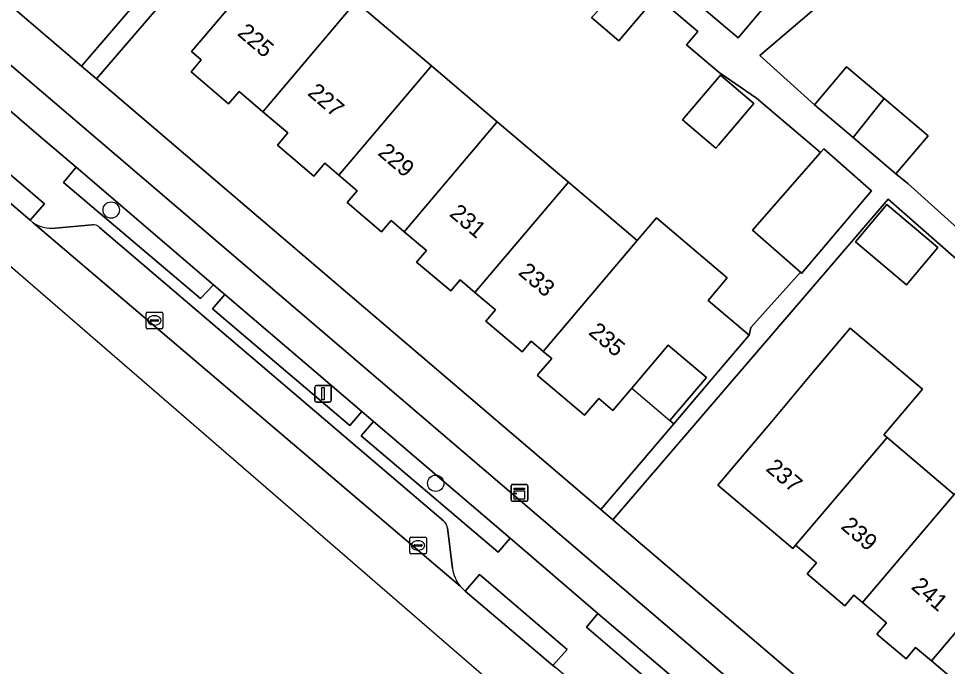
# Model space of a CAD drawing. Extents: x 162523 to 163266, y 381230 to 382050.
# Drawn here: x 162629.8 to 162685.4, y 381701.8 to 381740.5 of the extents above; entities that cross this region are included whole.
import ezdxf

# ---------------------------------------------------------------- set-up
doc = ezdxf.new("R2010")
doc.units = 0
for name, color, linetype in [('IMGEO_Berm_groen', 7, 'Continuous'), ('IMGEO_Berm_open', 7, 'Continuous'), ('IMGEO_Boom', 7, 'Continuous'), ('IMGEO_Erf', 7, 'Continuous'), ('IMGEO_Fietspad_gesloten', 7, 'Continuous'), ('IMGEO_Kast', 7, 'Continuous'), ('IMGEO_Kolk', 7, 'Continuous'), ('IMGEO_Lichtmast', 7, 'Continuous'), ('IMGEO_Pand', 7, 'Continuous'), ('IMGEO_Pand_nummerreeks', 7, 'Continuous'), ('IMGEO_Pand_overbouw', 7, 'Continuous'), ('IMGEO_Parkeervlak_open', 7, 'Continuous'), ('IMGEO_Rijbaan_lokaal_gesloten', 7, 'Continuous'), ('IMGEO_Voetpad_open', 7, 'Continuous')]:
    doc.layers.add(name, color=color, linetype=linetype)

msp = doc.modelspace()

# ---------------------------------------------------------------- linework, layer by layer
at = {"layer": 'IMGEO_Berm_groen'}
for points in [[(162633.246, 381731.641), (162632.493, 381730.734), (162640.705, 381723.783), (162641.467, 381724.614)], [(162642.154, 381724.027), (162641.407, 381723.174), (162649.628, 381716.181), (162650.36, 381717.013)], [(162651.057, 381716.417), (162650.32, 381715.56), (162658.523, 381708.592), (162659.232, 381709.429)], [(162664.488, 381704.937), (162663.8, 381704.114), (162672.739, 381696.454), (162673.447, 381697.303)]]:
    msp.add_lwpolyline(points, close=True, dxfattribs=at)
at = {"layer": 'IMGEO_Berm_open'}
for points in [[(162631.023, 381733.541), (162628.68, 381735.544), (162627.912, 381734.688), (162619.506, 381741.806)], [(162684.27, 381687.987), (162679.253, 381692.312), (162673.447, 381697.303), (162672.739, 381696.454), (162663.8, 381704.114), (162664.488, 381704.937), (162659.232, 381709.429), (162658.523, 381708.592), (162650.32, 381715.56), (162651.057, 381716.417), (162650.36, 381717.013), (162649.628, 381716.181), (162641.407, 381723.174), (162642.154, 381724.027), (162641.467, 381724.614), (162640.705, 381723.783), (162632.493, 381730.734), (162633.246, 381731.641), (162631.023, 381733.541)], [(162625.869, 381732.446), (162625.934, 381732.39), (162626.789, 381733.337), (162631.353, 381729.452), (162630.504, 381728.474), (162630.679, 381728.324)], [(162631.989, 381727.998), (162634.205, 381728.192)], [(162634.653, 381728.033), (162655.245, 381710.474)], [(162655.474, 381710.061), (162655.786, 381707.63)], [(162656.237, 381706.57), (162656.4, 381706.395), (162656.542, 381706.274), (162657.403, 381707.255), (162662.65, 381702.77), (162661.793, 381701.823), (162661.942, 381701.696)]]:
    msp.add_lwpolyline(points, dxfattribs=at)
for centre, radius, start, end in [((162631.793, 381730.007), 2.018, 236.4859, 275.5652), ((162634.298, 381727.744), 0.458, 39.1967, 101.7226), ((162654.768, 381709.94), 0.716, 9.7495, 48.2654), ((162657.804, 381707.863), 2.031, 186.577, 219.5198)]:
    msp.add_arc(centre, radius, start, end, dxfattribs=at)
at = {"layer": 'IMGEO_Boom'}
for centre in [(162635.348, 381729.084), (162654.778, 381712.721)]:
    msp.add_circle(centre, 0.489, dxfattribs=at)
at = {"layer": 'IMGEO_Erf'}
for points in [[(162650.434, 381755.492), (162634.463, 381736.935), (162664.663, 381711.149), (162669.042, 381716.277), (162668.798, 381716.484), (162670.984, 381719.063), (162668.704, 381720.996), (162666.518, 381718.418), (162665.386, 381717.083), (162664.536, 381717.804), (162663.681, 381716.796), (162660.867, 381719.181), (162660.94, 381719.267), (162661.721, 381720.189), (162661.214, 381720.619), (162660.491, 381721.232), (162659.946, 381720.59), (162657.781, 381722.425), (162658.359, 381723.107), (162657.124, 381724.154), (162656.241, 381724.903), (162655.678, 381724.239), (162653.637, 381725.969), (162654.221, 381726.658), (162652.893, 381727.784), (162652.106, 381728.451), (162651.539, 381727.782), (162649.477, 381729.53), (162650.077, 381730.238), (162648.973, 381731.174), (162648.138, 381731.882), (162647.482, 381731.11), (162645.302, 381732.959), (162645.928, 381733.698), (162644.433, 381734.966), (162643.002, 381736.179), (162642.379, 381735.444), (162640.133, 381737.349), (162640.745, 381738.071), (162640.156, 381738.57), (162643.39, 381742.384)], [(162619.163, 381750), (162633.579, 381737.69), (162637.705, 381742.522)], [(162684.402, 381747.053), (162674.188, 381738.328), (162677.46, 381735.382), (162679.38, 381737.65), (162681.618, 381735.752), (162684.255, 381733.517), (162682.334, 381731.25), (162683.048, 381730.665), (162691.024, 381723.483), (162690.494, 381722.894), (162693.179, 381720.477), (162692.208, 381719.374), (162690.968, 381720.462), (162691.224, 381720.754), (162688.556, 381723.091), (162688.153, 381723.444), (162688.541, 381723.874), (162681.858, 381729.731), (162665.388, 381710.53), (162693.781, 381686.286)], [(162650.001, 381741.54), (162654.516, 381737.713), (162658.466, 381734.365), (162662.728, 381730.752), (162666.842, 381727.265), (162667.992, 381728.623), (162672.235, 381725.026), (162671.085, 381723.668), (162673.542, 381721.585), (162673.634, 381722.046), (162676.613, 381725.354), (162673.735, 381727.876), (162677.807, 381732.522), (162673.986, 381735.776), (162671.746, 381737.309), (162669.785, 381738.979), (162670.473, 381739.764), (162668.002, 381741.885), (162665.745, 381739.222), (162664.108, 381740.61)], [(162687.526, 381698.281), (162685.323, 381700.148), (162685.917, 381700.848), (162684.452, 381702.091), (162683.511, 381702.888), (162682.934, 381702.207), (162681.183, 381703.691), (162681.757, 381704.368), (162680.326, 381705.581), (162679.804, 381706.024), (162679.269, 381705.393), (162677.022, 381707.298), (162677.577, 381707.954), (162676.325, 381709.015), (162676.15, 381708.81), (162671.662, 381712.615), (162674.895, 381716.429), (162677.294, 381719.288), (162679.598, 381722.017), (162683.924, 381718.367), (162681.612, 381715.628), (162681.799, 381715.47), (162685.823, 381712.058)]]:
    msp.add_lwpolyline(points, dxfattribs=at)
for points in [[(162671.832, 381737.164), (162673.832, 381735.469), (162671.702, 381732.957), (162671.553, 381732.782), (162669.554, 381734.477), (162669.778, 381734.741)], [(162684.837, 381726.834), (162682.958, 381724.606), (162679.904, 381727.182), (162681.784, 381729.41)]]:
    msp.add_lwpolyline(points, close=True, dxfattribs=at)
at = {"layer": 'IMGEO_Fietspad_gesloten'}
msp.add_lwpolyline([(162620.285, 381742.721), (162628.68, 381735.544), (162631.023, 381733.541), (162633.246, 381731.641), (162641.467, 381724.614), (162642.154, 381724.027), (162650.36, 381717.013), (162651.057, 381716.417), (162659.232, 381709.429), (162664.488, 381704.937), (162673.447, 381697.303), (162679.253, 381692.312), (162680.601, 381693.932), (162634.563, 381733.29), (162601.096, 381761.857)], dxfattribs=at)
at = {"layer": 'IMGEO_Kast'}
for p, q in [((162659.289, 381711.725), (162659.289, 381712.566)), ((162659.289, 381712.566), (162659.289, 381711.725)), ((162659.364, 381712.65), (162660.205, 381712.65)), ((162660.205, 381712.65), (162659.364, 381712.65)), ((162660.289, 381712.575), (162660.289, 381711.734)), ((162660.289, 381711.734), (162660.289, 381712.575)), ((162660.214, 381711.65), (162659.373, 381711.65)), ((162659.373, 381711.65), (162660.214, 381711.65))]:
    msp.add_line(p, q, dxfattribs=at)
for points in [[(162659.484, 381712.44), (162660.084, 381712.44), (162660.084, 381712.355), (162659.484, 381712.355), (162659.484, 381712.44)], [(162659.484, 381712.265), (162660.084, 381712.265), (162660.084, 381711.776), (162659.484, 381711.776), (162659.484, 381712.265)]]:
    msp.add_lwpolyline(points, dxfattribs=at)
msp.add_circle((162659.568, 381712.114), 0.0377, dxfattribs=at)
for centre, start, end in [((162659.367, 381712.572), 92.4484, 184.2845), ((162659.367, 381712.572), 92.4484, 184.2845), ((162660.211, 381712.572), 2.4484, 94.2845), ((162660.211, 381712.572), 2.4484, 94.2845), ((162659.367, 381711.728), 182.4484, 274.2845), ((162659.367, 381711.728), 182.4484, 274.2845), ((162660.211, 381711.728), 272.4484, 4.2845), ((162660.211, 381711.728), 272.4484, 4.2845)]:
    msp.add_arc(centre, 0.0779, start, end, dxfattribs=at)
at = {"layer": 'IMGEO_Kolk'}
for p, q in [((162637.437, 381722.045), (162637.437, 381722.897)), ((162637.512, 381722.971), (162638.364, 381722.971)), ((162638.438, 381722.897), (162638.438, 381722.045)), ((162637.696, 381722.465), (162637.696, 381722.477)), ((162638.134, 381722.428), (162637.736, 381722.428)), ((162637.739, 381722.514), (162638.137, 381722.514)), ((162637.925, 381722.751), (162637.95, 381722.751)), ((162638.18, 381722.477), (162638.18, 381722.465)), ((162638.364, 381721.971), (162637.512, 381721.971)), ((162637.948, 381722.191), (162637.923, 381722.191)), ((162653.294, 381709.504), (162654.146, 381709.504)), ((162653.219, 381708.578), (162653.219, 381709.43)), ((162653.478, 381708.998), (162653.478, 381709.01)), ((162653.916, 381708.961), (162653.518, 381708.961)), ((162653.521, 381709.047), (162653.919, 381709.047)), ((162653.707, 381709.284), (162653.732, 381709.284)), ((162653.962, 381709.01), (162653.962, 381708.998)), ((162654.22, 381709.43), (162654.22, 381708.578)), ((162654.146, 381708.504), (162653.294, 381708.504)), ((162653.73, 381708.724), (162653.705, 381708.724))]:
    msp.add_line(p, q, dxfattribs=at)
for points in [[(162637.437, 381722.045), (162637.437, 381722.897)], [(162637.512, 381722.971), (162638.364, 381722.971)], [(162638.438, 381722.897), (162638.438, 381722.045)], [(162638.364, 381721.971), (162637.512, 381721.971)], [(162653.294, 381709.504), (162654.146, 381709.504)], [(162653.219, 381708.578), (162653.219, 381709.43)], [(162654.22, 381709.43), (162654.22, 381708.578)], [(162654.146, 381708.504), (162653.294, 381708.504)]]:
    msp.add_lwpolyline(points, dxfattribs=at)
for centre, radius, start, end in [((162637.514, 381722.895), 0.0765, 91.552, 178.448), ((162637.514, 381722.895), 0.0765, 91.552, 178.448), ((162638.362, 381722.895), 0.0765, 1.552, 88.448), ((162638.362, 381722.895), 0.0765, 1.552, 88.448), ((162637.736, 381722.474), 0.0403, 85.8775, 175.7526), ((162637.733, 381722.464), 0.0366, 178.938, 274.7102), ((162638.137, 381722.471), 0.043, 264.8664, 352.4533), ((162638.141, 381722.476), 0.0386, 1.7309, 96.639), ((162637.514, 381722.047), 0.0765, 181.552, 268.448), ((162637.514, 381722.047), 0.0765, 181.552, 268.448), ((162638.362, 381722.047), 0.0765, 271.552, 358.448), ((162638.362, 381722.047), 0.0765, 271.552, 358.448), ((162653.296, 381709.428), 0.0765, 91.552, 178.448), ((162653.296, 381709.428), 0.0765, 91.552, 178.448), ((162654.144, 381709.428), 0.0765, 1.552, 88.448), ((162654.144, 381709.428), 0.0765, 1.552, 88.448), ((162653.518, 381709.007), 0.0403, 85.8775, 175.7526), ((162653.515, 381708.997), 0.0366, 178.938, 274.7102), ((162653.919, 381709.004), 0.043, 264.8664, 352.4533), ((162653.923, 381709.009), 0.0386, 1.7309, 96.639), ((162653.296, 381708.58), 0.0765, 181.552, 268.448), ((162653.296, 381708.58), 0.0765, 181.552, 268.448), ((162654.144, 381708.58), 0.0765, 271.552, 358.448), ((162654.144, 381708.58), 0.0765, 271.552, 358.448)]:
    msp.add_arc(centre, radius, start, end, dxfattribs=at)
for centre, major_axis, ratio, start_param, end_param in [((162637.924, 381722.471), (-0.387, 0.002), 0.722429, 4.712389, 7.853982), ((162637.949, 381722.471), (-0.39, 0.002), 0.717154, 1.570796, 4.712389), ((162653.706, 381709.004), (-0.387, 0.002), 0.722429, 4.712389, 7.853982), ((162653.731, 381709.004), (-0.39, 0.002), 0.717154, 1.570796, 4.712389)]:
    msp.add_ellipse(centre, major_axis=major_axis, ratio=ratio, start_param=start_param, end_param=end_param, dxfattribs=at)
at = {"layer": 'IMGEO_Lichtmast'}
for p, q in [((162647.538, 381717.687), (162647.538, 381718.487)), ((162647.538, 381718.487), (162647.538, 381717.687)), ((162647.638, 381718.587), (162648.428, 381718.587)), ((162648.428, 381718.587), (162647.638, 381718.587)), ((162648.528, 381718.487), (162648.528, 381717.687)), ((162648.528, 381717.687), (162648.528, 381718.487)), ((162648.428, 381717.587), (162647.638, 381717.587)), ((162647.638, 381717.587), (162648.428, 381717.587))]:
    msp.add_line(p, q, dxfattribs=at)
msp.add_lwpolyline([(162647.958, 381718.462), (162648.108, 381718.462), (162648.108, 381717.712), (162647.958, 381717.712), (162647.958, 381718.462)], dxfattribs=at)
for centre, start, end in [((162647.638, 381718.487), 90, 180), ((162647.638, 381718.487), 90, 180), ((162648.428, 381718.487), 0, 90), ((162648.428, 381718.487), 360, 90), ((162647.638, 381717.687), 180, 270), ((162647.638, 381717.687), 180, 270), ((162648.428, 381717.687), 270, 0), ((162648.428, 381717.687), 270, 0)]:
    msp.add_arc(centre, 0.1, start, end, dxfattribs=at)
at = {"layer": 'IMGEO_Pand'}
for points in [[(162644.433, 381734.966), (162650.001, 381741.54), (162645.738, 381745.154), (162643.39, 381742.384), (162640.156, 381738.57), (162640.745, 381738.071), (162640.133, 381737.349), (162642.379, 381735.444), (162643.002, 381736.179)], [(162674.771, 381741.616), (162673.521, 381742.676), (162673.082, 381743.048), (162672.094, 381743.886), (162670.361, 381741.842), (162670.202, 381741.654), (162672.879, 381739.384), (162674.638, 381741.458)], [(162668.002, 381741.885), (162666.853, 381742.859), (162666.464, 381743.218), (162664.575, 381741.127), (162664.274, 381740.794), (162664.108, 381740.61), (162665.745, 381739.222)], [(162644.433, 381734.966), (162645.928, 381733.698), (162645.302, 381732.959), (162647.482, 381731.11), (162648.138, 381731.882), (162648.973, 381731.174), (162654.516, 381737.713), (162650.001, 381741.54)], [(162658.466, 381734.365), (162654.516, 381737.713), (162648.973, 381731.174), (162650.077, 381730.238), (162649.477, 381729.53), (162651.539, 381727.782), (162652.106, 381728.451), (162652.893, 381727.784)], [(162677.46, 381735.382), (162679.761, 381733.431), (162681.618, 381735.752), (162679.38, 381737.65)], [(162669.778, 381734.741), (162669.554, 381734.477), (162671.553, 381732.782), (162671.702, 381732.957), (162673.832, 381735.469), (162671.832, 381737.164)], [(162681.618, 381735.752), (162679.761, 381733.431), (162682.334, 381731.25), (162684.255, 381733.517)], [(162658.466, 381734.365), (162652.893, 381727.784), (162654.221, 381726.658), (162653.637, 381725.969), (162655.678, 381724.239), (162656.241, 381724.903), (162657.124, 381724.154), (162662.728, 381730.752)], [(162677.807, 381732.522), (162673.735, 381727.876), (162676.613, 381725.354), (162676.683, 381725.292), (162680.874, 381730.238), (162678.007, 381732.75)], [(162666.842, 381727.265), (162662.728, 381730.752), (162657.124, 381724.154), (162658.359, 381723.107), (162657.781, 381722.425), (162659.946, 381720.59), (162660.491, 381721.232), (162661.214, 381720.619)], [(162679.904, 381727.182), (162682.958, 381724.606), (162684.837, 381726.834), (162681.784, 381729.41)], [(162671.085, 381723.668), (162672.235, 381725.026), (162667.992, 381728.623), (162666.842, 381727.265), (162661.214, 381720.619), (162661.721, 381720.189), (162660.94, 381719.267), (162660.867, 381719.181), (162663.681, 381716.796), (162664.536, 381717.804), (162665.386, 381717.083), (162666.518, 381718.418), (162668.704, 381720.996), (162670.984, 381719.063), (162668.798, 381716.484), (162669.042, 381716.277), (162672.276, 381720.091), (162673.542, 381721.585)], [(162681.799, 381715.47), (162681.612, 381715.628), (162683.924, 381718.367), (162679.598, 381722.017), (162677.294, 381719.288), (162674.895, 381716.429), (162671.662, 381712.615), (162676.15, 381708.81), (162676.325, 381709.015)], [(162681.799, 381715.47), (162676.325, 381709.015), (162677.577, 381707.954), (162677.022, 381707.298), (162679.269, 381705.393), (162679.804, 381706.024), (162680.326, 381705.581), (162685.823, 381712.058)], [(162689.944, 381708.565), (162691.434, 381710.323), (162687.313, 381713.816), (162685.823, 381712.058), (162680.326, 381705.581), (162681.757, 381704.368), (162681.183, 381703.691), (162682.934, 381702.207), (162683.511, 381702.888), (162684.452, 381702.091)], [(162694.181, 381704.973), (162695.671, 381706.731), (162691.434, 381710.323), (162689.944, 381708.565), (162684.452, 381702.091), (162685.917, 381700.848), (162685.323, 381700.148), (162687.526, 381698.281), (162688.088, 381698.944), (162688.659, 381698.46)]]:
    msp.add_lwpolyline(points, close=True, dxfattribs=at)
at = {"layer": 'IMGEO_Pand_overbouw'}
msp.add_lwpolyline([(162666.518, 381718.418), (162668.798, 381716.484), (162670.984, 381719.063), (162668.704, 381720.996)], close=True, dxfattribs=at)
at = {"layer": 'IMGEO_Parkeervlak_open'}
for points in [[(162630.679, 381728.324), (162656.237, 381706.57)], [(162634.205, 381728.192), (162631.989, 381727.998)], [(162655.245, 381710.474), (162634.653, 381728.033)], [(162655.786, 381707.63), (162655.474, 381710.061)]]:
    msp.add_lwpolyline(points, dxfattribs=at)
for centre, radius, start, end in [((162631.793, 381730.007), 2.018, 236.4859, 275.5652), ((162634.298, 381727.744), 0.458, 39.1967, 101.7226), ((162654.768, 381709.94), 0.716, 9.7495, 48.2654), ((162657.804, 381707.863), 2.031, 186.577, 219.5198)]:
    msp.add_arc(centre, radius, start, end, dxfattribs=at)
at = {"layer": 'IMGEO_Rijbaan_lokaal_gesloten'}
for points in [[(162537.938, 381816.448), (162531.941, 381810.835), (162564.766, 381781.599), (162660.039, 381699.143), (162682.885, 381679.37)], [(162682.885, 381679.37), (162685.107, 381681.944), (162684.812, 381682.182), (162676.591, 381689.171), (162670.826, 381694.091), (162670.675, 381694.247), (162661.942, 381701.696), (162661.793, 381701.823), (162656.542, 381706.274), (162656.4, 381706.395), (162656.237, 381706.57), (162630.679, 381728.324), (162630.504, 381728.474), (162625.934, 381732.39), (162625.869, 381732.446), (162599.458, 381754.875)]]:
    msp.add_lwpolyline(points, dxfattribs=at)
at = {"layer": 'IMGEO_Voetpad_open'}
for points in [[(162693.781, 381686.286), (162665.388, 381710.53), (162664.663, 381711.149), (162634.463, 381736.935), (162633.579, 381737.69), (162619.163, 381750), (162603.191, 381763.638), (162602.511, 381764.218), (162549.054, 381809.864)], [(162548.287, 381807.068), (162549.056, 381806.402), (162601.096, 381761.857), (162634.563, 381733.29), (162680.601, 381693.932), (162686.514, 381688.902)], [(162637.705, 381742.522), (162633.579, 381737.69), (162634.463, 381736.935), (162650.434, 381755.492)], [(162691.024, 381723.483), (162683.048, 381730.665), (162682.334, 381731.25), (162679.761, 381733.431), (162677.46, 381735.382), (162674.188, 381738.328), (162684.402, 381747.053)], [(162668.002, 381741.885), (162670.473, 381739.764), (162669.785, 381738.979), (162671.746, 381737.309), (162673.986, 381735.776), (162677.807, 381732.522), (162678.007, 381732.75), (162680.874, 381730.238), (162676.683, 381725.292), (162676.613, 381725.354), (162673.634, 381722.046), (162673.542, 381721.585), (162672.276, 381720.091), (162669.042, 381716.277), (162664.663, 381711.149), (162665.388, 381710.53), (162681.858, 381729.731), (162688.541, 381723.874)], [(162674.638, 381741.458), (162672.879, 381739.384), (162670.202, 381741.654)]]:
    msp.add_lwpolyline(points, dxfattribs=at)
for points in [[(162625.934, 381732.39), (162630.504, 381728.474), (162631.353, 381729.452), (162626.789, 381733.337)], [(162656.542, 381706.274), (162661.793, 381701.823), (162662.65, 381702.77), (162657.403, 381707.255)]]:
    msp.add_lwpolyline(points, close=True, dxfattribs=at)

# ---------------------------------------------------------------- texts
at = {"layer": 'IMGEO_Pand_nummerreeks'}
for s, rotation, p in [('225', 319.5808, (162642.844, 381739.591)), ('227', 319.5808, (162647.049, 381736.01)), ('229', 319.5808, (162651.254, 381732.429)), ('231', 319.5808, (162655.545, 381728.775)), ('233', 319.5808, (162659.664, 381725.267)), ('235', 319.5836, (162663.869, 381721.685)), ('237', 319.7096, (162674.484, 381713.526)), ('239', 319.3745, (162678.98, 381710.057)), ('241', 319.3745, (162683.191, 381706.445))]:
    msp.add_text(s, height=1, rotation=rotation, dxfattribs=at).set_placement(p)

doc.saveas('drawing.dxf')
